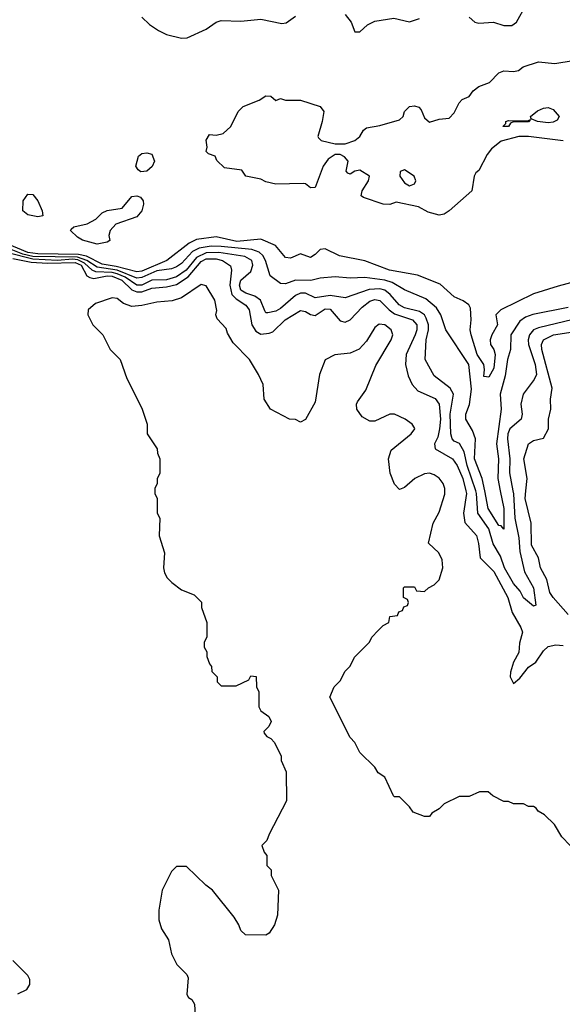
# Model space of a CAD drawing. Header units: inches. Extents: x 2348352 to 2479776, y 460422 to 613655.
# Tile 495 of 590: x 2432597 to 2434787, y 567930 to 571900. Entities that reach past the tile are written whole.
import ezdxf

# ---------------------------------------------------------------- set-up
doc = ezdxf.new("R2010")
doc.units = ezdxf.units.IN
doc.header["$MEASUREMENT"] = 0
doc.layers.add('C4536', color=7, linetype='Continuous')
doc.layers.add('C4537', color=7, linetype='Continuous')

msp = doc.modelspace()

# ---------------------------------------------------------------- linework, layer by layer
at = {"layer": 'C4536', "color": 4}
for points, elevation in [([(2433142, 570000), (2433142, 569990), (2433152, 569970), (2433152, 569910), (2433162, 569890), (2433159.6, 569819.6), (2433182, 569750), (2433178, 569690), (2433182, 569670), (2433192, 569650), (2433210.9, 569630.9), (2433250, 569602), (2433301, 569581), (2433331, 569551), (2433331.3, 569530), (2433352, 569470), (2433352, 569410), (2433342, 569390), (2433342, 569370), (2433351.6, 569351.6), (2433352.7, 569332.7), (2433363.6, 569303.6), (2433371.6, 569291.6), (2433372.7, 569272.7), (2433394, 569250), (2433394, 569230), (2433410, 569214), (2433470, 569214), (2433522, 569238), (2433530, 569254), (2433551.6, 569251.6), (2433552, 569210), (2433562, 569190), (2433562, 569130), (2433570, 569114), (2433602, 569090), (2433611.3, 569070), (2433602, 569050), (2433582, 569030), (2433583.6, 569023.6), (2433594, 569010), (2433610, 569002), (2433625.4, 568985.4), (2433652, 568930), (2433652.7, 568912.7), (2433672.7, 568867.3), (2433674, 568750), (2433603.6, 568616.4), (2433594, 568590), (2433574, 568570), (2433583.6, 568543.6), (2433594, 568530), (2433594, 568490), (2433611.6, 568471.6), (2433612, 568450), (2433642, 568390), (2433638, 568290), (2433624.7, 568250), (2433603.6, 568216.4), (2433590, 568208.7), (2433508, 568210), (2433490, 568228), (2433482, 568250), (2433462, 568282), (2433375.3, 568390), (2433348.7, 568410), (2433270, 568486), (2433230, 568486), (2433210, 568466), (2433172, 568390), (2433158, 568310), (2433158, 568270), (2433170, 568234), (2433198, 568190), (2433210, 568134), (2433231.1, 568091.1), (2433272, 568050), (2433276.9, 568036.9), (2433271.3, 567970), (2433278, 567958), (2433292, 567950), (2433302, 567930), (2433305.4, 567885.4)], 64), ([(2434818, 568570), (2434784.7, 568604.7), (2434754.6, 568654.6), (2434714.6, 568694.6), (2434688.9, 568708.9), (2434680.4, 568720.4), (2434670, 568728), (2434650, 568728), (2434630, 568738), (2434590, 568738), (2434570, 568748), (2434550, 568748), (2434506, 568770), (2434487.3, 568787.3), (2434452.7, 568787.3), (2434410, 568768), (2434370, 568768), (2434310, 568738), (2434290, 568718), (2434259.6, 568700.4), (2434250, 568688), (2434230, 568688), (2434184.7, 568704.7), (2434170, 568726), (2434130, 568766), (2434110, 568766), (2434106, 568770), (2434070, 568846), (2434043.1, 568863.1), (2434030, 568886), (2433970, 568946), (2433950, 568986), (2433930, 569006), (2433848.4, 569168.4), (2433866, 569210), (2433890, 569234), (2433910, 569274), (2433930, 569294), (2433948, 569330), (2434008, 569390), (2434018, 569410), (2434043.1, 569436.9), (2434063.1, 569456.9), (2434086, 569470), (2434090, 569494), (2434122, 569498), (2434127.3, 569512.7), (2434142, 569518), (2434147.3, 569532.7), (2434162, 569538), (2434166, 569550), (2434162, 569562), (2434146, 569570), (2434146, 569610), (2434150, 569614), (2434190, 569614), (2434198, 569598), (2434230, 569594), (2434246, 569610), (2434270, 569622), (2434290, 569642), (2434304, 569690), (2434302, 569722), (2434288, 569750), (2434246, 569790), (2434266, 569870), (2434290, 569914.8), (2434312.8, 569987.2), (2434312.6, 570000)], 64), ([(2434397.8, 570000), (2434400.3, 569990), (2434387.6, 569910), (2434393.5, 569873.5), (2434439.7, 569819.8), (2434448.3, 569788.3), (2434454.5, 569730), (2434510, 569675.1), (2434567.3, 569570), (2434584.5, 569510), (2434619.3, 569450), (2434626, 569430), (2434614.2, 569385.8), (2434611.6, 569348.4), (2434589.6, 569310), (2434577, 569270), (2434576, 569250), (2434590, 569224), (2434615.1, 569244.9), (2434650.4, 569289.6), (2434679.1, 569310), (2434710, 569356), (2434730, 569372.3), (2434760.9, 569379.1), (2434790, 569376.3)], 56), ([(2434586.9, 570000), (2434589, 569989), (2434595.3, 569890), (2434611.3, 569811.3), (2434615.5, 569755.5), (2434634.2, 569674.2), (2434670.3, 569610), (2434679.8, 569540.2), (2434670, 569535.3), (2434630, 569569.4), (2434616.2, 569596.2), (2434590, 569627.3), (2434553.7, 569690), (2434537.7, 569737.7), (2434507, 569787), (2434490, 569847), (2434446, 569910), (2434440.7, 569990), (2434437.4, 570000)], 52), ([(2434536.1, 570000), (2434550.2, 569930), (2434550, 569846), (2434539.3, 569859.3), (2434530, 569861.2), (2434487.8, 569930), (2434473.4, 570000)], 48), ([(2434810, 569502.4), (2434750, 569570.8), (2434736.3, 569590), (2434723.7, 569643.7), (2434698.8, 569690), (2434690.7, 569730), (2434662, 569782), (2434661.1, 569870), (2434636.9, 569970), (2434639.6, 570000)], 56), ([(2432590, 567972), (2432626, 567990), (2432638, 568010), (2432638, 568030), (2432630, 568046), (2432570, 568106)], 64)]:
    msp.add_lwpolyline(points, dxfattribs=dict(at, elevation=elevation))
at = {"layer": 'C4537', "color": 4}
for points, elevation in [([(2434410, 571911.3), (2434434, 571890), (2434450, 571886), (2434509.1, 571890.9), (2434550, 571877.3), (2434583.2, 571876.8), (2434601.2, 571890), (2434640.2, 571959.8)], 44), ([(2433090, 571911.3), (2433120.7, 571880.7), (2433156.9, 571856.9), (2433190, 571841), (2433250, 571826), (2433272.9, 571827.1), (2433350, 571862.8), (2433390, 571890.7), (2433410, 571897.3), (2433490, 571894.8), (2433570, 571903), (2433654.8, 571885.2), (2433672, 571888), (2433710, 571914)], 44), ([(2433910, 571921), (2433934.8, 571890), (2433950, 571852), (2433970, 571851.3), (2434000.1, 571879.9), (2434030, 571894.8), (2434106.4, 571906.4), (2434170, 571891.3), (2434210, 571904.7)], 44), ([(2434790, 571412.3), (2434650, 571429.1), (2434611.1, 571428.9), (2434539.3, 571410), (2434500.4, 571379.6), (2434483.2, 571356.8), (2434450, 571292.3), (2434437.6, 571282.4), (2434430.4, 571269.6), (2434422, 571210), (2434330, 571129.4), (2434310, 571116), (2434290, 571112.3), (2434244.9, 571124.9), (2434206.3, 571146.3), (2434116, 571164), (2434090, 571155.3), (2434063.6, 571156.4), (2433984.1, 571184.1), (2433975.3, 571190), (2433979, 571210), (2434004, 571250), (2434008, 571270), (2433970, 571293.2), (2433950, 571289), (2433930, 571277.2), (2433921.5, 571281.5), (2433914, 571290), (2433922.7, 571330), (2433907.8, 571347.8), (2433890, 571357), (2433870, 571356.3), (2433842.1, 571337.9), (2433822, 571310), (2433790, 571223.7), (2433770, 571222), (2433750, 571238), (2433740.4, 571240.4), (2433630, 571237.2), (2433590, 571246.6), (2433570, 571257.2), (2433509, 571269), (2433494, 571294), (2433423.7, 571303.7), (2433392.9, 571332.9), (2433386, 571350), (2433359, 571359), (2433349.1, 571369.1), (2433353.2, 571386.8), (2433350, 571414), (2433363.1, 571436.9), (2433390, 571434.8), (2433418, 571442), (2433449.2, 571470), (2433479, 571530), (2433499, 571550), (2433564, 571576), (2433590, 571594), (2433610, 571592), (2433630, 571574), (2433650, 571582), (2433670, 571576), (2433730, 571576.3), (2433810, 571550.4), (2433824, 571530), (2433818, 571490), (2433800.7, 571430), (2433803.4, 571423.4), (2433813.2, 571413.2), (2433870, 571400.2), (2433910, 571399.5), (2433950, 571413), (2433969.4, 571430), (2433984.4, 571455.6), (2433996.2, 571463.8), (2434050, 571473.4), (2434130, 571496), (2434144, 571510), (2434149.4, 571530.6), (2434170, 571550.6), (2434190, 571553.4), (2434207.1, 571547.1), (2434217.3, 571537.3), (2434230, 571504.7), (2434250, 571487.3), (2434290, 571498.8), (2434330, 571502.8), (2434350, 571524.7), (2434370, 571564.7), (2434382, 571578), (2434410, 571591.3), (2434426.6, 571613.4), (2434449.5, 571630.5), (2434492.5, 571647.5), (2434530, 571686), (2434550, 571694.8), (2434590, 571691), (2434610, 571696), (2434628.7, 571710), (2434690, 571730.6), (2434756.5, 571723.5), (2434830, 571736)], 36), ([(2434910, 570863.7), (2434770, 570826), (2434670, 570795.1), (2434538.8, 570730), (2434518.8, 570710), (2434524.9, 570670), (2434501.6, 570630), (2434495.5, 570610), (2434497.3, 570590), (2434510, 570571), (2434515.3, 570550), (2434510, 570495.3), (2434490, 570459.3), (2434480.2, 570460.2), (2434470, 570462), (2434473.2, 570490), (2434469.7, 570510), (2434443, 570550), (2434418.4, 570630), (2434414.5, 570650), (2434418.7, 570690), (2434416.6, 570736.6), (2434408.7, 570750), (2434386.6, 570766.6), (2434350, 570782.7), (2434293.6, 570833.6), (2434202, 570870), (2434089, 570890), (2433990, 570927.8), (2433887.9, 570947.9), (2433830, 570976), (2433810, 570973.2), (2433790, 570953.2), (2433770, 570941.2), (2433730, 570956), (2433690, 570939.3), (2433670, 570941.2), (2433629.7, 570989.7), (2433570, 571015.6), (2433473.4, 571006.6), (2433390, 571025.1), (2433310, 571014), (2433280.9, 570999.1), (2433190.8, 570929.2), (2433090, 570886.9), (2433070, 570884), (2432985.8, 570905.8), (2432930, 570914.6), (2432866.6, 570946.6), (2432834.2, 570954.2), (2432670, 570956.2), (2432630, 570962.1), (2432530, 571003.7)], 44), ([(2434473.4, 570000), (2434463.1, 570050), (2434432.2, 570130), (2434436.4, 570210), (2434424, 570244), (2434397.6, 570290), (2434397.6, 570310), (2434411.9, 570348.1), (2434419.7, 570410), (2434409.6, 570510), (2434317, 570650), (2434296.9, 570710), (2434278.6, 570738.6), (2434235.2, 570775.2), (2434150, 570811.3), (2434100.5, 570840.5), (2434070, 570849.8), (2433990, 570860.5), (2433930, 570857.6), (2433870, 570863.6), (2433810, 570857.6), (2433771.8, 570848.2), (2433710.3, 570849.8), (2433670, 570835.6), (2433650, 570837), (2433608.2, 570868.2), (2433588.4, 570930), (2433578.3, 570950), (2433563.3, 570963.3), (2433533.5, 570973.5), (2433410, 570986.5), (2433370, 570987.3), (2433320.8, 570979.2), (2433294.2, 570965.8), (2433250, 570917.7), (2433230, 570903.9), (2433210, 570896.1), (2433150, 570888.1), (2433090, 570861), (2433070, 570858.8), (2432990.2, 570890.2), (2432910, 570903.1), (2432868.4, 570930), (2432830, 570942.6), (2432650, 570945.4), (2432610, 570954.9), (2432550, 570978.8)], 48), ([(2434437.4, 570000), (2434402.8, 570102.8), (2434390, 570157.2), (2434371.8, 570191.8), (2434350, 570201.2), (2434342.7, 570210), (2434336.2, 570230), (2434334.2, 570310), (2434347.3, 570390), (2434334.2, 570414.2), (2434270, 570464), (2434233.2, 570530), (2434237.6, 570610), (2434247.1, 570650), (2434246.2, 570670), (2434237.3, 570697.3), (2434229.8, 570709.8), (2434210, 570724), (2434150, 570739.1), (2434127.6, 570750), (2434092.2, 570792.2), (2434070, 570809.8), (2434050, 570815.3), (2434007.5, 570812.5), (2433910, 570778.4), (2433850, 570788.4), (2433790, 570778.7), (2433750, 570797.7), (2433730, 570797.4), (2433710, 570787.8), (2433650, 570736.3), (2433630, 570725.1), (2433598, 570718), (2433590, 570719), (2433586, 570726), (2433569.3, 570770), (2433545.9, 570785.9), (2433510, 570797.4), (2433489.7, 570810), (2433483.9, 570830), (2433489.8, 570850.2), (2433530, 570884.9), (2433538.3, 570910), (2433534.3, 570930), (2433505.3, 570945.3), (2433401.2, 570961.2), (2433350, 570960.7), (2433310, 570942), (2433269.1, 570890), (2433230, 570864), (2433190, 570850.8), (2433130, 570850.7), (2433090, 570830.6), (2433070, 570830.6), (2433022.3, 570862.3), (2432990, 570876.2), (2432970, 570881.5), (2432903.9, 570883.9), (2432889.9, 570889.9), (2432858.6, 570918.6), (2432831.5, 570931.5), (2432810, 570935), (2432750, 570929.9), (2432650, 570934.5), (2432550, 570959.9)], 52), ([(2432570, 570937.3), (2432643.2, 570923.2), (2432710, 570918.1), (2432820.7, 570920.7), (2432845.7, 570910), (2432868.2, 570868.2), (2432880.4, 570860.4), (2432896.3, 570856.3), (2432950, 570867.1), (2432970, 570866.3), (2433008.9, 570850), (2433050, 570811.4), (2433070, 570802.4), (2433090, 570803.6), (2433130, 570818.1), (2433190, 570823), (2433230, 570832.2), (2433276.5, 570863.5), (2433330, 570925.3), (2433350, 570935.9), (2433390, 570936.3), (2433415.1, 570930), (2433448.3, 570908.3), (2433451.2, 570890), (2433445.5, 570830), (2433452.9, 570792.9), (2433470, 570774.5), (2433510, 570749.6), (2433523.1, 570730), (2433534.2, 570670), (2433550, 570644), (2433570, 570632.4), (2433604.2, 570635.8), (2433618, 570642), (2433668, 570690), (2433730, 570728), (2433750, 570724.2), (2433770, 570711.5), (2433790, 570708), (2433830, 570734), (2433850, 570732.8), (2433890, 570685.6), (2433910, 570680.5), (2433930, 570689.6), (2433979.3, 570740.7), (2434010, 570765.4), (2434030, 570772.3), (2434050, 570768.3), (2434087.4, 570730), (2434110, 570713.8), (2434182, 570690), (2434199.2, 570670), (2434199.3, 570650), (2434192.9, 570630), (2434156, 570550), (2434153.7, 570510), (2434163.9, 570463.9), (2434180.7, 570430), (2434204.2, 570404.2), (2434273.2, 570373.2), (2434289.6, 570350), (2434294.8, 570290), (2434291.6, 570250), (2434283.6, 570216.4), (2434271.1, 570190), (2434273.6, 570170), (2434342.9, 570130), (2434362.3, 570102.3), (2434385.3, 570050), (2434397.8, 570000)], 56), ([(2434312.6, 570000), (2434312.4, 570010), (2434306, 570030), (2434290, 570051.5), (2434270, 570065.1), (2434250, 570071.2), (2434230, 570069.6), (2434190.8, 570050), (2434150, 570014), (2434130, 570006), (2434110, 570028), (2434091.6, 570071.6), (2434085.2, 570130), (2434095.3, 570164.7), (2434176, 570230), (2434192, 570250), (2434190, 570255.3), (2434181.2, 570270), (2434152.7, 570290), (2434110, 570309.4), (2434090, 570309.4), (2434030, 570281.2), (2434010, 570281.2), (2433978.9, 570298.9), (2433957.2, 570330), (2433956, 570350), (2433960.1, 570359.9), (2433993.3, 570406.7), (2434034, 570506), (2434095.4, 570610), (2434102.4, 570630), (2434096.3, 570650), (2434070, 570669.7), (2434047.5, 570672.5), (2434030, 570659.5), (2433995.8, 570604.2), (2433967.5, 570572.5), (2433930, 570555.6), (2433868.9, 570548.9), (2433830, 570529.2), (2433806.7, 570470), (2433790, 570358), (2433750, 570288), (2433730, 570278), (2433710, 570288), (2433686, 570290), (2433608.7, 570330), (2433584, 570370), (2433579, 570430), (2433561.2, 570470), (2433524, 570530), (2433458, 570598), (2433436, 570636), (2433430, 570655.3), (2433394.6, 570694.6), (2433388.7, 570710), (2433392.7, 570727.3), (2433384, 570770), (2433350, 570827.6), (2433330, 570832.6), (2433250, 570778.7), (2433212.9, 570767.1), (2433150, 570761.7), (2433090, 570747.8), (2433050, 570744.2), (2433016.6, 570756.6), (2432990, 570776.2), (2432970, 570779.3), (2432903.5, 570756.5), (2432874, 570730), (2432872, 570710), (2432892, 570670), (2432932, 570630), (2432962, 570570), (2433002, 570530), (2433030, 570454), (2433090, 570334), (2433111.3, 570270), (2433112, 570230), (2433152, 570170), (2433152.7, 570152.7), (2433162, 570130), (2433162, 570070), (2433152, 570050), (2433152, 570030), (2433142, 570010), (2433142, 570000)], 64), ([(2434810, 570739.7), (2434667.9, 570712.1), (2434638.5, 570701.5), (2434615.3, 570684.8), (2434579.3, 570630), (2434577.1, 570570), (2434566, 570530), (2434556.1, 570463.9), (2434535.8, 570390), (2434540.3, 570330), (2434520.8, 570190), (2434528.9, 570130), (2434526, 570050), (2434536.1, 570000)], 48), ([(2434830, 570691.1), (2434690, 570657.7), (2434670.2, 570649.8), (2434653.7, 570630), (2434648.8, 570610), (2434650.3, 570590), (2434676.9, 570510), (2434682, 570470), (2434672.7, 570450), (2434628.2, 570390), (2434619.5, 570350), (2434624.9, 570310), (2434621, 570290), (2434574.9, 570250), (2434566.9, 570230), (2434565.5, 570210), (2434574.3, 570130), (2434573, 570073), (2434586.9, 570000)], 52), ([(2434639.6, 570000), (2434644.2, 570050), (2434631.8, 570130), (2434650.4, 570189.7), (2434670, 570202.9), (2434710, 570213.2), (2434730.4, 570250), (2434730.4, 570290), (2434740.5, 570330), (2434739.1, 570370), (2434744.9, 570415.1), (2434704.4, 570570), (2434703.1, 570590), (2434710.3, 570609.8), (2434751, 570629), (2434830, 570642.2)], 56)]:
    msp.add_lwpolyline(points, dxfattribs=dict(at, elevation=elevation))
for points, elevation in [([(2434730, 571484.7), (2434686, 571490), (2434660.4, 571500.4), (2434658, 571510), (2434686.7, 571533.3), (2434710, 571543.8), (2434730, 571546), (2434750, 571538), (2434774, 571510), (2434765.2, 571494.8), (2434750, 571487.6)], 32), ([(2434570, 571469.7), (2434546, 571470), (2434558, 571482), (2434558, 571490), (2434570, 571494), (2434647.3, 571492.7), (2434658, 571498), (2434650, 571489), (2434590, 571489), (2434576.9, 571483.1)], 32), ([(2433086.3, 571286.3), (2433074.8, 571294.8), (2433066, 571310), (2433077.2, 571350), (2433090, 571360.7), (2433110, 571364), (2433130, 571358), (2433140.5, 571330), (2433132.2, 571307.8), (2433110, 571289.3)], 36), ([(2434150, 571295.3), (2434132, 571288), (2434131.3, 571270), (2434150, 571242.8), (2434170, 571230.8), (2434190, 571238), (2434196, 571250), (2434188.7, 571270)], 36), ([(2432670, 571105.1), (2432630, 571113.6), (2432609.7, 571129.7), (2432611.5, 571170), (2432630, 571197.1), (2432650, 571194.9), (2432670, 571170.6), (2432688.2, 571130), (2432690, 571109.3)], 36), ([(2432910, 570995.8), (2432850, 571011.8), (2432830, 571023.7), (2432802.7, 571050), (2432804.5, 571055.5), (2432815.5, 571064.5), (2432870, 571077), (2432904, 571096), (2432930, 571122), (2432949.6, 571130.4), (2433010, 571140.7), (2433050, 571187.3), (2433070, 571190.7), (2433084.5, 571184.5), (2433094.8, 571170), (2433096.8, 571156.8), (2433090.5, 571129.5), (2433070, 571105.2), (2432984.6, 571075.4), (2432962.4, 571050), (2432957.1, 571030), (2432961, 571010), (2432950, 571003.7)], 36)]:
    msp.add_lwpolyline(points, close=True, dxfattribs=dict(at, elevation=elevation))

doc.saveas('drawing.dxf')
